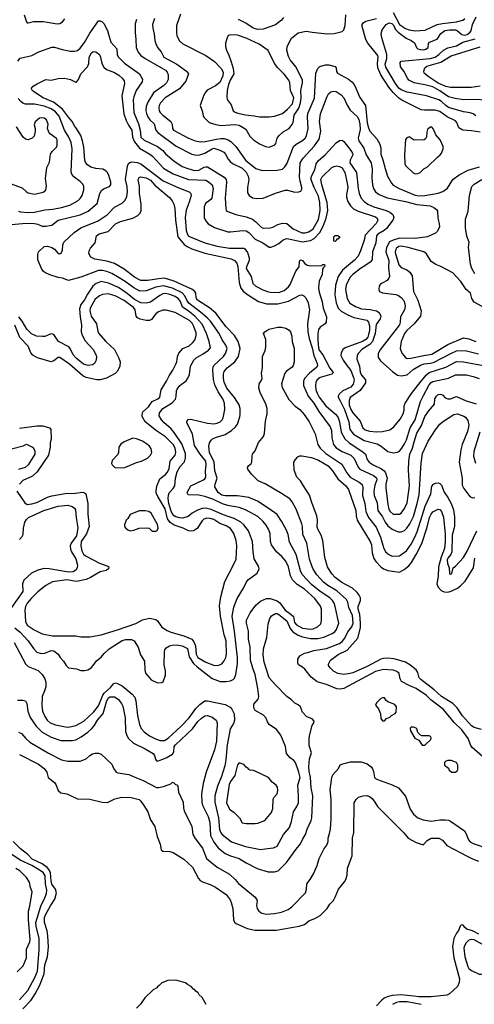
# Model space of a CAD drawing. Extents: x 997028 to 1115134, y 536408 to 618974.
# Tile 274 of 473: x 1068278 to 1073448, y 573867 to 585051. Entities that reach past the tile are written whole.
import ezdxf

# ---------------------------------------------------------------- set-up
doc = ezdxf.new("R2010")
doc.units = 0

msp = doc.modelspace()

# ---------------------------------------------------------------- linework, layer by layer
at = {"layer": '0CON10XD'}
for points in [[(1068259, 584581), (1068285, 584613), (1068415, 584646), (1068495, 584686), (1068645, 584739), (1068675, 584739), (1068761, 584711), (1068855, 584695), (1068905, 584694), (1068935, 584703), (1068964, 584726), (1069017, 584793), (1069075, 584899), (1069175, 585038), (1069195, 585038), (1069215, 585028), (1069236, 585006), (1069275, 584927), (1069288, 584885), (1069315, 584795), (1069381, 584721), (1069387, 584655), (1069399, 584629), (1069469, 584559), (1069639, 584435), (1069674, 584375), (1069670, 584345), (1069603, 584247), (1069575, 584175), (1069569, 584145), (1069576, 583995), (1069630, 583870), (1069649, 583795), (1069656, 583715), (1069695, 583681), (1069845, 583612), (1069905, 583565), (1069938, 583528), (1070029, 583449), (1070125, 583385), (1070189, 583359), (1070265, 583338), (1070315, 583341), (1070375, 583376), (1070395, 583381), (1070415, 583379), (1070605, 583261), (1070626, 583235), (1070630, 583205), (1070613, 583025), (1070621, 582905), (1070626, 582885), (1070645, 582871), (1070735, 582837), (1070855, 582812), (1070925, 582787), (1070965, 582756), (1071023, 582695), (1071045, 582684), (1071128, 582685), (1071155, 582693), (1071213, 582725), (1071268, 582738), (1071315, 582736), (1071387, 582675), (1071485, 582630), (1071525, 582631), (1071565, 582642), (1071616, 582675), (1071675, 582781), (1071695, 582885), (1071690, 582975), (1071675, 583045), (1071626, 583146), (1071590, 583245), (1071600, 583280), (1071633, 583345), (1071648, 583415), (1071677, 583453), (1071752, 583515), (1071875, 583652), (1071915, 583679), (1071945, 583683), (1071965, 583669), (1072045, 583564)], [(1068329, 585105), (1068355, 585028), (1068365, 585017), (1068375, 585014), (1068435, 585030), (1068545, 585031), (1068705, 585004), (1068733, 585007), (1068766, 585025), (1068791, 585059)], [(1069606, 585055), (1069592, 585005), (1069590, 584905), (1069599, 584825), (1069601, 584735), (1069625, 584682), (1069655, 584646), (1069705, 584609), (1069935, 584476), (1069956, 584455), (1069967, 584425), (1069965, 584370), (1069948, 584335), (1069917, 584303), (1069801, 584219), (1069734, 584115), (1069718, 584065), (1069714, 584015), (1069720, 583985), (1069737, 583947), (1069759, 583915), (1069807, 583867), (1069827, 583795), (1069849, 583769), (1070056, 583615), (1070235, 583522), (1070285, 583511), (1070325, 583515), (1070385, 583535), (1070465, 583584), (1070485, 583590), (1070555, 583570), (1070598, 583545), (1070618, 583525), (1070647, 583467), (1070670, 583440), (1070699, 583419), (1070806, 583365), (1070855, 583319), (1070875, 583275), (1070883, 583235), (1070868, 583145), (1070869, 583085), (1070886, 583055), (1070925, 583028), (1070975, 583021), (1071045, 583023), (1071185, 583082), (1071295, 583115), (1071325, 583115), (1071405, 583092), (1071454, 583096), (1071476, 583105), (1071487, 583125), (1071488, 583145), (1071467, 583217), (1071461, 583265), (1071469, 583425), (1071500, 583480), (1071632, 583618), (1071685, 583695), (1071702, 583785), (1071687, 583895), (1071698, 583982), (1071775, 584180), (1071791, 584209), (1071815, 584232), (1071845, 584240), (1071875, 584237), (1071935, 584198), (1071965, 584162), (1072001, 584081), (1072035, 584025), (1072115, 583951), (1072135, 583918), (1072147, 583865), (1072149, 583805), (1072125, 583705), (1072135, 583675), (1072191, 583591), (1072218, 583515), (1072275, 583425), (1072287, 583355), (1072281, 583255), (1072290, 583175), (1072302, 583135), (1072325, 583096), (1072365, 583064), (1072457, 583027), (1072665, 582985), (1072793, 582953), (1072947, 582937), (1072989, 582919), (1073017, 582895), (1073029, 582875), (1073033, 582795), (1073049, 582735), (1073050, 582695), (1073024, 582646), (1073005, 582625), (1072915, 582584), (1072775, 582566), (1072595, 582569), (1072523, 582547), (1072484, 582526), (1072450, 582465), (1072440, 582415), (1072476, 582315), (1072473, 582233), (1072484, 582135), (1072476, 582114), (1072455, 582089), (1072401, 582059), (1072377, 582045), (1072364, 582025), (1072360, 581985), (1072370, 581965), (1072405, 581950), (1072555, 581930), (1072585, 581919), (1072616, 581896), (1072645, 581861), (1072659, 581825), (1072663, 581793), (1072655, 581755), (1072608, 581675), (1072605, 581615), (1072596, 581585), (1072374, 581296), (1072353, 581255), (1072354, 581215), (1072379, 581175), (1072522, 581052), (1072575, 581012), (1072615, 581004)], [(1069811, 585065), (1069790, 584995), (1069791, 584955), (1069809, 584885), (1069815, 584815), (1069825, 584775), (1069844, 584735), (1069886, 584685), (1069917, 584627), (1070066, 584545), (1070175, 584465), (1070197, 584435), (1070167, 584353), (1070095, 584265), (1069932, 584165), (1069879, 584105), (1069863, 584077), (1069860, 584055), (1069866, 584016), (1069877, 583997), (1069905, 583966), (1069997, 583895), (1070011, 583865), (1070014, 583815), (1070027, 583795), (1070197, 583707), (1070275, 583675), (1070335, 583664), (1070386, 583666), (1070517, 583693), (1070565, 583703), (1070605, 583702), (1070647, 583687), (1070678, 583668), (1070735, 583609), (1070844, 583455), (1070965, 583361), (1071037, 583337), (1071205, 583341), (1071266, 583354), (1071292, 583378), (1071318, 583422), (1071391, 583609), (1071423, 583637), (1071495, 583677), (1071523, 583705), (1071539, 583731), (1071559, 583815), (1071552, 583945), (1071556, 583985), (1071630, 584160), (1071644, 584445), (1071669, 584495), (1071692, 584518), (1071755, 584539), (1071795, 584540), (1071865, 584518), (1071878, 584505), (1071881, 584461), (1071890, 584445), (1072015, 584377), (1072055, 584346), (1072080, 584315), (1072102, 584275), (1072147, 584167), (1072210, 584075), (1072229, 583879), (1072243, 583823), (1072260, 583785), (1072339, 583699), (1072369, 583645), (1072384, 583595), (1072385, 583525), (1072409, 583459), (1072432, 583362), (1072459, 583275), (1072504, 583195), (1072525, 583172), (1072592, 583132), (1072775, 583059), (1072815, 583052)], [(1070106, 585114), (1070061, 584985), (1070060, 584905), (1070066, 584866), (1070095, 584810), (1070133, 584775), (1070393, 584643), (1070495, 584576), (1070568, 584498), (1070592, 584455), (1070589, 584415), (1070555, 584339), (1070505, 584301), (1070411, 584249), (1070382, 584215), (1070364, 584175), (1070330, 584075), (1070358, 584005), (1070366, 583955), (1070375, 583940), (1070433, 583885), (1070509, 583859), (1070565, 583850), (1070725, 583860), (1070775, 583853), (1070848, 583808), (1070895, 583728), (1070936, 583686), (1071005, 583641), (1071075, 583609), (1071115, 583604)], [(1071276, 585075), (1071255, 585046), (1071185, 584994), (1071045, 584942), (1070985, 584939), (1070933, 584953), (1070850, 585010), (1070765, 585055)], [(1071115, 583604), (1071180, 583630), (1071191, 583645), (1071207, 583705), (1071228, 583735), (1071273, 583777), (1071343, 583817), (1071374, 583856), (1071389, 583885), (1071400, 583965), (1071451, 584045), (1071471, 584105), (1071478, 584165), (1071474, 584245), (1071493, 584335), (1071493, 584365), (1071423, 584513), (1071355, 584595), (1071333, 584633), (1071314, 584706), (1071318, 584748), (1071367, 584843), (1071445, 584902), (1071535, 584920), (1071605, 584911), (1071775, 584892), (1071854, 584896), (1071945, 584917), (1071964, 584936), (1071980, 584985), (1071987, 585105)], [(1073515, 583775), (1073415, 583790), (1073315, 583795), (1073272, 583822), (1073248, 583885), (1073235, 583902), (1073138, 583948), (1073055, 584008), (1072997, 584023), (1072882, 584022), (1072845, 584029), (1072625, 584137), (1072591, 584161), (1072524, 584224), (1072476, 584286), (1072384, 584424), (1072350, 584505), (1072345, 584555), (1072356, 584625), (1072350, 584645), (1072235, 584785), (1072214, 584825), (1072174, 584975), (1072174, 584996), (1072182, 585015), (1072215, 585035), (1072337, 585065)], [(1073465, 583960), (1073435, 583981), (1073402, 583992), (1073325, 584004), (1073155, 584055), (1073122, 584075), (1073075, 584121), (1073045, 584141), (1072905, 584186), (1072685, 584227), (1072615, 584255), (1072591, 584275), (1072553, 584325), (1072441, 584511), (1072435, 584545), (1072451, 584609), (1072451, 584655), (1072397, 584845), (1072390, 584895), (1072400, 584935), (1072445, 584995), (1072481, 585015), (1072509, 585009), (1072525, 584993), (1072556, 584936), (1072581, 584911), (1072672, 584842), (1072731, 584815), (1072769, 584789), (1072791, 584735), (1072805, 584719), (1072831, 584711), (1072875, 584710), (1072896, 584715), (1072921, 584735), (1072925, 584780), (1072937, 584795), (1073025, 584831), (1073065, 584895), (1073113, 584927), (1073165, 584937), (1073235, 584934), (1073255, 584925), (1073305, 584882), (1073335, 584877), (1073365, 584883), (1073397, 584905), (1073412, 584925), (1073425, 584995), (1073470, 585085)], [(1072525, 585131), (1072598, 584995), (1072665, 584950), (1072705, 584935), (1072776, 584924), (1072888, 584932), (1073025, 584997), (1073085, 585009), (1073245, 585026), (1073315, 585046), (1073339, 585065)], [(1071113, 583947), (1071175, 583954), (1071265, 583986), (1071325, 584033), (1071382, 584095), (1071395, 584165), (1071358, 584245), (1071349, 584335), (1071338, 584365), (1071285, 584432), (1071213, 584503), (1071174, 584555), (1071103, 584703), (1071002, 584772), (1070855, 584842), (1070755, 584877), (1070675, 584880), (1070650, 584870), (1070636, 584844), (1070620, 584785), (1070620, 584745), (1070629, 584705), (1070658, 584648), (1070682, 584572), (1070706, 584495), (1070712, 584435), (1070673, 584365), (1070654, 584315), (1070636, 584245), (1070632, 584175), (1070639, 584145), (1070681, 584085), (1070707, 584017), (1070729, 583999), (1070758, 583988), (1070845, 583970), (1070945, 583960), (1071005, 583948), (1071113, 583947)], [(1073585, 584136), (1073445, 584146), (1073325, 584141), (1073230, 584155), (1073155, 584175), (1073055, 584242), (1072975, 584287), (1072883, 584313), (1072765, 584334), (1072702, 584365), (1072686, 584385), (1072645, 584466), (1072609, 584515), (1072604, 584566), (1072615, 584580), (1072945, 584609), (1073004, 584626), (1073045, 584655), (1073096, 584704), (1073145, 584733), (1073245, 584754), (1073318, 584795), (1073458, 584832)], [(1073515, 584295), (1073415, 584280), (1073175, 584279), (1073125, 584292), (1073035, 584331), (1072923, 584405), (1072877, 584445), (1072874, 584465), (1072883, 584505), (1072909, 584525), (1073065, 584567), (1073185, 584639), (1073515, 584742)], [(1068185, 582726), (1068351, 582739), (1068445, 582735), (1068485, 582728), (1068535, 582707), (1068576, 582704), (1068645, 582718), (1068717, 582773), (1068965, 582836), (1069055, 582875), (1069159, 582965), (1069190, 583075), (1069209, 583111), (1069232, 583128), (1069300, 583155), (1069316, 583175), (1069314, 583205), (1069292, 583282), (1069278, 583315), (1069262, 583332), (1069222, 583352), (1069145, 583362), (1069087, 583377), (1069051, 583401), (1069028, 583428), (1069018, 583455), (1069009, 583605), (1068994, 583674), (1068972, 583735), (1068926, 583815), (1068902, 583845), (1068876, 583895), (1068832, 583945), (1068766, 584036), (1068663, 584113), (1068545, 584165), (1068436, 584235), (1068416, 584255), (1068411, 584275), (1068430, 584295), (1068476, 584324), (1068575, 584370), (1068635, 584364), (1068716, 584384), (1068787, 584387), (1068855, 584371), (1068915, 584340), (1068925, 584340), (1068948, 584372), (1068975, 584436), (1069049, 584515), (1069063, 584555), (1069070, 584625), (1069095, 584674), (1069115, 584690), (1069145, 584686), (1069184, 584654), (1069198, 584625), (1069212, 584555), (1069235, 584513), (1069267, 584487), (1069355, 584451), (1069405, 584420), (1069445, 584385), (1069466, 584355), (1069469, 584325), (1069440, 584185), (1069463, 583983), (1069487, 583905), (1069514, 583854), (1069553, 583795), (1069561, 583715), (1069583, 583665), (1069642, 583592), (1069759, 583525), (1069790, 583500), (1069915, 583365), (1069950, 583340), (1070025, 583301), (1070197, 583237), (1070395, 583228), (1070425, 583211), (1070468, 583175), (1070479, 583135), (1070462, 583025), (1070453, 583007), (1070392, 582965), (1070374, 582925), (1070374, 582805), (1070391, 582771), (1070422, 582732), (1070495, 582689), (1070643, 582643), (1070675, 582641), (1070815, 582658), (1070853, 582653), (1070885, 582634), (1070955, 582558), (1071042, 582515), (1071115, 582469), (1071135, 582468), (1071175, 582484), (1071225, 582509), (1071275, 582549), (1071315, 582564), (1071355, 582560), (1071495, 582528), (1071585, 582542), (1071625, 582565), (1071691, 582635), (1071728, 582705), (1071763, 582795), (1071781, 582885), (1071776, 582976), (1071712, 583175), (1071701, 583235), (1071717, 583265), (1071829, 583371), (1071855, 583385), (1071885, 583390), (1071915, 583385), (1071945, 583369), (1071975, 583316), (1072002, 583195), (1072008, 583145), (1071993, 583065), (1071994, 583034), (1072008, 582985), (1072039, 582935), (1072074, 582904), (1072125, 582877), (1072325, 582810), (1072344, 582795), (1072350, 582775), (1072330, 582735), (1072207, 582605), (1072194, 582545), (1072154, 582426), (1072125, 582365), (1072085, 582318), (1071949, 582205), (1071901, 582135), (1071868, 582035), (1071863, 581925), (1071876, 581834), (1071901, 581775), (1071935, 581742), (1072001, 581701), (1072079, 581669), (1072225, 581638), (1072246, 581616), (1072254, 581574), (1072254, 581516), (1072246, 581475), (1072235, 581445), (1072215, 581420), (1072176, 581395), (1071978, 581325), (1071951, 581305), (1071932, 581265), (1071931, 581235), (1071957, 581185), (1071989, 581135), (1072045, 581065), (1072075, 580987), (1072081, 580955), (1072069, 580911), (1072045, 580877), (1071953, 580837), (1071912, 580798), (1071899, 580775), (1071900, 580765), (1071919, 580729), (1071973, 580623), (1072022, 580485), (1072033, 580395), (1072075, 580345), (1072195, 580272), (1072342, 580232), (1072388, 580208), (1072465, 580147), (1072529, 580131), (1072575, 580139), (1072595, 580151), (1072625, 580185), (1072655, 580232), (1072675, 580278), (1072718, 580415), (1072776, 580505), (1072834, 580716), (1072868, 580782), (1072935, 580903), (1072955, 580930), (1072975, 580943), (1073155, 580980), (1073235, 581016), (1073255, 581019), (1073357, 581017), (1073435, 581000), (1073502, 580975)], [(1068265, 582876), (1068288, 582868), (1068375, 582861), (1068445, 582864), (1068565, 582891), (1068655, 582897), (1068755, 582918), (1068849, 582945), (1068942, 582998), (1068965, 583020), (1068988, 583055), (1069008, 583118), (1069009, 583155), (1068995, 583184), (1068965, 583214), (1068894, 583265), (1068872, 583295), (1068862, 583322), (1068874, 583585), (1068862, 583655), (1068836, 583715), (1068788, 583795), (1068728, 583955), (1068685, 584005), (1068635, 584037), (1068555, 584070), (1068445, 584093), (1068345, 584092), (1068314, 584104), (1068291, 584121), (1068262, 584155)], [(1068085, 583220), (1068305, 583141), (1068351, 583101), (1068375, 583084), (1068445, 583070), (1068545, 583092), (1068576, 583115), (1068584, 583165), (1068573, 583247), (1068588, 583372), (1068616, 583434), (1068630, 583525), (1068647, 583555), (1068696, 583605), (1068706, 583625), (1068706, 583685), (1068695, 583703), (1068629, 583749), (1068611, 583775), (1068596, 583815), (1068601, 583865), (1068596, 583885), (1068582, 583912), (1068555, 583934), (1068525, 583938), (1068505, 583933), (1068455, 583892), (1068443, 583855), (1068456, 583815), (1068456, 583785), (1068442, 583728), (1068421, 583705), (1068375, 583686), (1068345, 583693), (1068317, 583715), (1068242, 583835)], [(1072775, 583302), (1072805, 583304), (1072828, 583312), (1072874, 583356), (1072915, 583379), (1073031, 583495), (1073060, 583515), (1073076, 583535), (1073094, 583585), (1073092, 583612), (1073058, 583685), (1073008, 583745), (1072985, 583809), (1072965, 583830), (1072945, 583829), (1072916, 583805), (1072907, 583775), (1072905, 583722), (1072893, 583697), (1072877, 583685), (1072765, 583684), (1072705, 583720), (1072679, 583711), (1072665, 583690), (1072653, 583515), (1072658, 583415), (1072666, 583395), (1072752, 583312), (1072775, 583302)], [(1072045, 583564), (1072062, 583535), (1072066, 583515), (1072035, 583455), (1072033, 583425), (1072107, 583315), (1072125, 583135), (1072139, 583075), (1072162, 583025), (1072195, 582985), (1072235, 582954), (1072305, 582926), (1072445, 582885), (1072486, 582865), (1072520, 582839), (1072534, 582805), (1072522, 582775), (1072449, 582681), (1072422, 582658), (1072350, 582615), (1072334, 582596), (1072326, 582515), (1072289, 582415), (1072287, 582323), (1072265, 582295), (1072191, 582249), (1072152, 582225), (1072065, 582155), (1072037, 582125), (1072012, 582085), (1071992, 582035), (1071984, 581985), (1072000, 581885), (1072033, 581833), (1072095, 581792), (1072165, 581767), (1072265, 581758), (1072334, 581744), (1072366, 581725), (1072383, 581685), (1072376, 581655), (1072332, 581588), (1072320, 581485), (1072290, 581395), (1072259, 581361), (1072167, 581303), (1072132, 581265), (1072115, 581235), (1072113, 581195), (1072141, 581115), (1072149, 581049), (1072165, 581013), (1072209, 580959), (1072211, 580925), (1072150, 580840), (1072035, 580758), (1072025, 580725), (1072024, 580675), (1072043, 580623), (1072065, 580586), (1072151, 580491), (1072179, 580415), (1072205, 580394), (1072255, 580378), (1072335, 580368), (1072405, 580372), (1072485, 580391), (1072534, 580426), (1072604, 580515), (1072638, 580575), (1072650, 580615), (1072650, 580665), (1072661, 580695), (1072732, 580805), (1072842, 580945), (1072902, 581018), (1072935, 581042), (1073125, 581103), (1073245, 581167), (1073325, 581166), (1073569, 581119)], [(1068215, 577975), (1068344, 577734), (1068375, 577705), (1068488, 577658), (1068534, 577614), (1068564, 577565), (1068575, 577525), (1068575, 577475), (1068562, 577428), (1068535, 577365), (1068531, 577261), (1068539, 577195), (1068563, 577135), (1068590, 577095), (1068625, 577065), (1068685, 577041), (1068798, 577018), (1068835, 577017), (1068915, 577034), (1069008, 577082), (1069122, 577188), (1069175, 577257), (1069222, 577378), (1069237, 577403), (1069312, 577465), (1069350, 577510), (1069375, 577517), (1069445, 577485), (1069559, 577389), (1069587, 577357), (1069599, 577315), (1069619, 577149), (1069640, 577045), (1069661, 577001), (1069692, 576962), (1069755, 576915), (1069821, 576881), (1069875, 576865), (1069925, 576865), (1069965, 576889), (1070114, 577025), (1070205, 577120), (1070282, 577228), (1070325, 577272), (1070385, 577314), (1070415, 577316), (1070613, 577273), (1070672, 577242), (1070690, 577220), (1070718, 577165), (1070720, 577095), (1070711, 577055), (1070672, 576995), (1070661, 576931), (1070637, 576815), (1070624, 576645), (1070611, 576575), (1070572, 576455), (1070526, 576345), (1070496, 576234), (1070496, 576165), (1070538, 575985), (1070552, 575852), (1070566, 575816), (1070582, 575795), (1070685, 575713), (1070845, 575661), (1070923, 575643), (1071017, 575627), (1071065, 575634), (1071165, 575646), (1071205, 575664), (1071279, 575795), (1071347, 575875), (1071369, 575945), (1071390, 576055), (1071430, 576115), (1071447, 576155), (1071450, 576235), (1071441, 576355), (1071467, 576445), (1071454, 576505), (1071413, 576615), (1071395, 576638), (1071354, 576665), (1071313, 576715), (1071300, 576795), (1071249, 576925), (1071200, 576990), (1071115, 577046), (1071096, 577075), (1071079, 577119), (1071052, 577152), (1070956, 577206), (1070941, 577235), (1070942, 577275), (1070988, 577335), (1070996, 577365), (1070986, 577455), (1070955, 577615), (1070928, 577685), (1070903, 577775), (1070898, 577925), (1070881, 578015), (1070879, 578105), (1070857, 578195), (1070858, 578232), (1070898, 578315), (1070965, 578402), (1071015, 578446), (1071085, 578478), (1071125, 578478), (1071205, 578451), (1071236, 578426), (1071295, 578345), (1071345, 578309), (1071391, 578271), (1071403, 578205), (1071425, 578177), (1071495, 578138), (1071585, 578127), (1071615, 578133), (1071665, 578155), (1071701, 578189), (1071710, 578225), (1071711, 578355), (1071698, 578388), (1071635, 578475), (1071515, 578584), (1071435, 578635), (1071379, 578689), (1071357, 578735), (1071336, 578836), (1071305, 578902), (1071257, 578955), (1071198, 579005), (1071143, 579085), (1071131, 579125), (1071126, 579215), (1071108, 579265), (1071079, 579309), (1071045, 579352), (1070985, 579408), (1070844, 579484), (1070775, 579512), (1070645, 579533), (1070585, 579550), (1070475, 579606), (1070385, 579637), (1070315, 579651), (1070192, 579655), (1070184, 579675), (1070189, 579695), (1070224, 579755), (1070369, 579825), (1070384, 579836), (1070395, 579855), (1070392, 579925), (1070400, 579995), (1070395, 580035), (1070330, 580115), (1070266, 580216), (1070243, 580345), (1070179, 580475), (1070182, 580495), (1070195, 580511), (1070225, 580512), (1070415, 580468), (1070485, 580462), (1070525, 580470), (1070559, 580485), (1070579, 580505), (1070591, 580529), (1070610, 580625), (1070607, 580695), (1070589, 580745), (1070535, 580824), (1070496, 580905), (1070480, 580965), (1070475, 581075), (1070478, 581105), (1070486, 581125), (1070595, 581225), (1070620, 581260), (1070636, 581315), (1070622, 581355), (1070580, 581415), (1070545, 581488), (1070446, 581625), (1070410, 581665), (1070335, 581730), (1070201, 581831), (1070177, 581865), (1070156, 581916), (1070125, 581948), (1070015, 582002), (1069915, 582028), (1069827, 582013), (1069715, 581970), (1069645, 581967), (1069576, 582006), (1069479, 582079), (1069392, 582132), (1069325, 582168), (1069269, 582189), (1069215, 582203), (1069175, 582203), (1068975, 582125), (1068835, 582087), (1068765, 582116), (1068715, 582124), (1068622, 582152), (1068565, 582179), (1068544, 582195), (1068526, 582226), (1068484, 582325), (1068484, 582385), (1068493, 582415), (1068555, 582473), (1068595, 582478), (1068645, 582464), (1068675, 582446), (1068715, 582396), (1068735, 582390), (1068755, 582407), (1068765, 582432), (1068769, 582495), (1068779, 582525), (1068896, 582635), (1068972, 582685), (1069172, 582768), (1069274, 582836), (1069355, 582922), (1069445, 582966), (1069479, 583001), (1069496, 583044), (1069504, 583095), (1069500, 583155), (1069482, 583235), (1069503, 583387), (1069515, 583416), (1069530, 583430), (1069552, 583438), (1069615, 583430), (1069655, 583415), (1069911, 583221), (1070095, 583138), (1070206, 583095), (1070224, 583075), (1070229, 583055), (1070207, 582977), (1070171, 582889), (1070158, 582805), (1070172, 582655), (1070181, 582621), (1070195, 582596), (1070215, 582583), (1070382, 582515), (1070525, 582480), (1070665, 582456), (1070825, 582456), (1070840, 582450), (1070870, 582405), (1070889, 582345), (1070888, 582315), (1070856, 582245), (1070855, 582225), (1070911, 582135), (1070929, 582055), (1070965, 582024), (1071043, 581983), (1071094, 581964), (1071125, 581955), (1071225, 581953), (1071285, 581975), (1071335, 582015), (1071354, 582045), (1071418, 582195), (1071456, 582245), (1071461, 582305), (1071464, 582316), (1071475, 582323), (1071495, 582317), (1071520, 582280), (1071538, 582268), (1071577, 582257), (1071715, 582260), (1071725, 582270), (1071745, 582270), (1071747, 582253), (1071732, 582238), (1071723, 582217), (1071716, 582155), (1071685, 582082), (1071676, 582005), (1071685, 581955), (1071717, 581845), (1071727, 581775), (1071767, 581675), (1071764, 581616), (1071750, 581595), (1071695, 581557), (1071677, 581533), (1071667, 581485), (1071670, 581410), (1071676, 581325), (1071685, 581299), (1071724, 581244), (1071804, 581094), (1071841, 581045), (1071840, 581035), (1071827, 581023), (1071695, 580986), (1071659, 580961), (1071645, 580935), (1071641, 580895), (1071647, 580845), (1071659, 580809), (1071682, 580765), (1071760, 580665), (1071870, 580570), (1071895, 580539), (1071914, 580484), (1071934, 580365), (1071975, 580291), (1072025, 580245), (1072181, 580141), (1072209, 580115), (1072230, 580055), (1072252, 580025), (1072296, 579995), (1072391, 579951), (1072424, 579925), (1072438, 579905), (1072457, 579845), (1072442, 579775), (1072440, 579735), (1072463, 579545), (1072475, 579491), (1072490, 579465), (1072525, 579435), (1072595, 579434), (1072615, 579447), (1072653, 579497), (1072685, 579565), (1072712, 579755), (1072700, 579935), (1072703, 580037), (1072715, 580115), (1072746, 580184), (1072765, 580255), (1072795, 580356), (1072848, 580442), (1072886, 580545), (1072926, 580605), (1072994, 580685), (1073000, 580745), (1073016, 580775), (1073035, 580792), (1073068, 580798), (1073088, 580788), (1073116, 580755), (1073145, 580743), (1073175, 580745), (1073245, 580770), (1073353, 580723), (1073468, 580688)], [(1072815, 583052), (1072885, 583054), (1073035, 583079), (1073090, 583100), (1073143, 583137), (1073203, 583237), (1073275, 583290), (1073377, 583343), (1073505, 583380)], [(1071498, 575745), (1071527, 575795), (1071546, 575855), (1071593, 575955), (1071599, 575985), (1071610, 576235), (1071591, 576325), (1071585, 576445), (1071570, 576515), (1071567, 576565), (1071572, 576655), (1071595, 576725), (1071570, 576805), (1071569, 576875), (1071573, 576915), (1071602, 577035), (1071622, 577065), (1071628, 577085), (1071605, 577110), (1071544, 577134), (1071492, 577185), (1071472, 577245), (1071445, 577270), (1071406, 577286), (1071370, 577325), (1071315, 577364), (1071185, 577495), (1071115, 577576), (1071059, 577755), (1071048, 577835), (1071051, 577905), (1071088, 578035), (1071103, 578185), (1071122, 578248), (1071142, 578278), (1071185, 578305), (1071205, 578305), (1071225, 578295), (1071315, 578224), (1071355, 578135), (1071385, 578099), (1071445, 578060), (1071495, 578041), (1071585, 578022), (1071667, 578023), (1071735, 578037), (1071832, 578078), (1071861, 578099), (1071881, 578125), (1071908, 578195), (1071867, 578385), (1071854, 578425), (1071834, 578455), (1071803, 578483), (1071695, 578556), (1071595, 578635), (1071489, 578749), (1071470, 578790), (1071423, 578975), (1071346, 579115), (1071331, 579205), (1071312, 579252), (1071255, 579355), (1071205, 579431), (1071116, 579494), (1070981, 579581), (1070885, 579622), (1070755, 579641), (1070615, 579642), (1070575, 579650), (1070535, 579680), (1070498, 579745), (1070499, 579775), (1070522, 579845), (1070497, 579925), (1070488, 580025), (1070438, 580135), (1070429, 580205), (1070436, 580244), (1070455, 580274), (1070471, 580289), (1070505, 580305), (1070615, 580338), (1070687, 580385), (1070733, 580425), (1070753, 580457), (1070780, 580541), (1070786, 580565), (1070785, 580636), (1070773, 580675), (1070720, 580760), (1070635, 580865), (1070602, 580935), (1070594, 580975), (1070594, 581025), (1070605, 581055), (1070638, 581095), (1070725, 581165), (1070765, 581225), (1070786, 581315), (1070762, 581395), (1070720, 581465), (1070625, 581562), (1070507, 581717), (1070435, 581779), (1070301, 581865), (1070283, 581893), (1070280, 581945), (1070270, 581965), (1070235, 581991), (1070175, 582018), (1070035, 582081), (1069925, 582114), (1069855, 582109), (1069735, 582087), (1069655, 582090), (1069585, 582125), (1069465, 582217), (1069355, 582281), (1069270, 582310), (1069132, 582332), (1069086, 582355), (1069063, 582395), (1069067, 582425), (1069085, 582457), (1069138, 582515), (1069153, 582595), (1069183, 582617), (1069285, 582645), (1069368, 582732), (1069425, 582758), (1069565, 582796), (1069623, 582827), (1069647, 582853), (1069659, 582885), (1069660, 582955), (1069642, 583078), (1069640, 583155), (1069624, 583235), (1069635, 583259), (1069653, 583267), (1069715, 583255), (1069765, 583228), (1069815, 583173), (1069981, 583031), (1070012, 582995), (1070030, 582955), (1070044, 582905), (1070049, 582775), (1070076, 582586), (1070148, 582498), (1070183, 582473), (1070235, 582448), (1070385, 582399), (1070684, 582335), (1070722, 582315), (1070746, 582286), (1070759, 582249), (1070774, 582065), (1070792, 582002), (1070819, 581969), (1070870, 581930), (1070995, 581850), (1071085, 581824), (1071215, 581823), (1071335, 581854), (1071465, 581922), (1071485, 581926), (1071508, 581915), (1071532, 581892), (1071560, 581835), (1071574, 581755), (1071550, 581595), (1071554, 581505), (1071569, 581429), (1071604, 581325), (1071622, 581235), (1071662, 581145), (1071665, 581125), (1071655, 581104), (1071575, 581035), (1071517, 580975), (1071505, 580945), (1071507, 580895), (1071558, 580775), (1071624, 580695), (1071680, 580600), (1071808, 580425), (1071823, 580383), (1071828, 580302), (1071846, 580226), (1071875, 580189), (1071945, 580147), (1072045, 580105), (1072082, 580065), (1072127, 579967), (1072145, 579946), (1072303, 579875), (1072335, 579846), (1072338, 579825), (1072317, 579763), (1072305, 579695), (1072308, 579645), (1072341, 579565), (1072350, 579475), (1072402, 579405), (1072435, 579343), (1072465, 579302), (1072514, 579265), (1072554, 579245), (1072585, 579233), (1072617, 579233), (1072655, 579250), (1072682, 579275), (1072715, 579325), (1072755, 579409), (1072797, 579555), (1072819, 579655), (1072842, 580015), (1072859, 580125), (1072923, 580265), (1073006, 580394), (1073054, 580455), (1073085, 580483), (1073215, 580568), (1073255, 580575), (1073328, 580548), (1073347, 580535), (1073375, 580498), (1073384, 580445), (1073371, 580375), (1073309, 580225), (1073294, 580166), (1073275, 580025), (1073309, 579845), (1073311, 579765), (1073329, 579725), (1073395, 579635), (1073425, 579620), (1073455, 579623)], [(1073455, 582164), (1073418, 582225), (1073403, 582273), (1073382, 582468), (1073389, 582525), (1073364, 582594), (1073347, 582685), (1073347, 582785), (1073378, 582875), (1073391, 583055), (1073421, 583155), (1073447, 583183), (1073532, 583235)], [(1071865, 582530), (1071850, 582535), (1071850, 582585), (1071865, 582600), (1071895, 582600), (1071902, 582592), (1071915, 582590), (1071920, 582585), (1071895, 582560), (1071882, 582558), (1071880, 582545), (1071865, 582530)], [(1073535, 581795), (1073445, 581844), (1073420, 581885), (1073404, 581945), (1073355, 581988), (1073295, 582076), (1073205, 582174), (1073065, 582248), (1073010, 582270), (1072955, 582304), (1072902, 582392), (1072873, 582413), (1072695, 582464), (1072615, 582480), (1072589, 582475), (1072564, 582455), (1072551, 582435), (1072547, 582405), (1072590, 582265), (1072615, 582238), (1072681, 582211), (1072715, 582185), (1072740, 582140), (1072755, 581965), (1072806, 581866), (1072842, 581745), (1072836, 581685), (1072762, 581595), (1072675, 581517), (1072655, 581485), (1072617, 581395), (1072606, 581315), (1072624, 581264), (1072665, 581213), (1072685, 581204)], [(1070192, 581745), (1070130, 581785), (1070105, 581851), (1070085, 581880), (1070045, 581905), (1069985, 581929), (1069935, 581941), (1069905, 581938), (1069870, 581920), (1069766, 581844), (1069715, 581831), (1069655, 581834), (1069585, 581872), (1069501, 581941), (1069400, 582010), (1069289, 582059), (1069205, 582076), (1069147, 582053), (1069110, 582025), (1069049, 581935), (1069015, 581870), (1068974, 581816), (1068959, 581765), (1068964, 581674), (1068981, 581585), (1068978, 581505), (1068987, 581467), (1069024, 581404), (1069115, 581305), (1069142, 581255), (1069150, 581225), (1069146, 581184), (1069127, 581145), (1069105, 581130), (1069055, 581124), (1069005, 581137), (1068921, 581205), (1068886, 581245), (1068853, 581315), (1068837, 581335), (1068720, 581395), (1068665, 581476), (1068635, 581483), (1068566, 581454), (1068539, 581451), (1068468, 581458), (1068412, 581482), (1068358, 581535), (1068306, 581626), (1068267, 581677)], [(1068245, 579696), (1068335, 579563), (1068365, 579544), (1068415, 579550), (1068473, 579567), (1068593, 579627), (1068645, 579644), (1068795, 579671), (1068908, 579672), (1068995, 579683), (1069017, 579677), (1069029, 579665), (1069053, 579555), (1069053, 579435), (1069067, 579295), (1069038, 579212), (1068979, 579125), (1068974, 579075), (1068985, 579018), (1069005, 578980), (1069025, 578962), (1069185, 578878), (1069280, 578845), (1069293, 578835), (1069289, 578815), (1069260, 578795), (1069195, 578781), (1069085, 578715), (1069035, 578694), (1068925, 578668), (1068813, 578687), (1068653, 578667), (1068576, 578625), (1068485, 578554), (1068408, 578475), (1068365, 578422), (1068345, 578385), (1068338, 578345), (1068345, 578215), (1068363, 578175), (1068441, 578121), (1068535, 578075), (1068651, 578051), (1068915, 578053), (1068975, 578041), (1069075, 578042), (1069205, 578063), (1069389, 578119), (1069599, 578191), (1069675, 578236), (1069755, 578254), (1069825, 578239), (1069845, 578223), (1069895, 578150), (1069954, 578114), (1069995, 578094), (1070145, 578054), (1070235, 578015), (1070260, 577985), (1070278, 577938), (1070285, 577845), (1070305, 577806), (1070395, 577753), (1070495, 577714), (1070542, 577718), (1070575, 577733), (1070605, 577768), (1070624, 577805), (1070630, 577845), (1070625, 577995), (1070605, 578065), (1070560, 578275), (1070550, 578395), (1070564, 578495), (1070610, 578670), (1070710, 578860), (1070738, 578925), (1070748, 579075), (1070741, 579135), (1070714, 579214), (1070675, 579271), (1070625, 579301), (1070555, 579329), (1070485, 579373), (1070445, 579385), (1070405, 579390), (1070372, 579378), (1070352, 579358), (1070295, 579271), (1070254, 579246), (1070235, 579241), (1070196, 579246), (1070136, 579276), (1070035, 579308), (1069989, 579339), (1069960, 579380), (1069931, 579495), (1069848, 579635), (1069831, 579675), (1069829, 579695), (1069839, 579751), (1069870, 579835), (1069935, 579885), (1069959, 579911), (1069977, 579955), (1069990, 580035), (1070047, 580105), (1070053, 580135), (1070045, 580185), (1070025, 580225), (1069935, 580312), (1069832, 580382), (1069704, 580485), (1069672, 580545), (1069670, 580565), (1069680, 580595), (1069744, 580655), (1069786, 580714), (1069850, 580745), (1069873, 580765), (1069886, 580845), (1069949, 580945), (1069977, 581005), (1070020, 581070), (1070053, 581137), (1070066, 581165), (1070074, 581225), (1070089, 581265), (1070134, 581315), (1070205, 581346), (1070245, 581379), (1070269, 581411), (1070286, 581464), (1070286, 581495), (1070259, 581565), (1070238, 581605), (1070209, 581635), (1070045, 581724), (1069945, 581752), (1069905, 581752), (1069855, 581734), (1069825, 581709), (1069776, 581644), (1069755, 581634), (1069715, 581633), (1069648, 581648), (1069618, 581665), (1069601, 581685), (1069590, 581755), (1069572, 581782), (1069465, 581860), (1069365, 581915), (1069285, 581937), (1069220, 581930), (1069185, 581916), (1069138, 581875), (1069078, 581775), (1069075, 581745), (1069090, 581685), (1069150, 581595), (1069165, 581515), (1069175, 581491), (1069257, 581397), (1069355, 581304), (1069407, 581207), (1069419, 581165), (1069416, 581115), (1069390, 581060), (1069365, 581031), (1069265, 580981), (1069195, 580960), (1069155, 580960), (1069035, 580986), (1068995, 581005), (1068845, 581139), (1068735, 581213), (1068715, 581214), (1068665, 581176), (1068635, 581164), (1068481, 581211), (1068429, 581239), (1068406, 581266), (1068373, 581343), (1068280, 581440), (1068222, 581582)], [(1068224, 578144), (1068283, 578093), (1068374, 577995), (1068435, 577908), (1068475, 577868), (1068523, 577853), (1068565, 577854), (1068635, 577887), (1068665, 577884), (1068716, 577845), (1068738, 577805), (1068776, 577765), (1068807, 577715), (1068835, 577690), (1068925, 577676), (1068975, 577660), (1069015, 577660), (1069054, 577666), (1069090, 577690), (1069114, 577716), (1069150, 577770), (1069205, 577811), (1069239, 577851), (1069295, 577903), (1069445, 577998), (1069485, 578010), (1069549, 578009), (1069578, 577995), (1069624, 577925), (1069651, 577835), (1069696, 577765), (1069700, 577665), (1069708, 577628), (1069754, 577575), (1069774, 577554), (1069845, 577518), (1069895, 577522), (1069909, 577531), (1069938, 577605), (1069936, 577655), (1069920, 577725), (1069923, 577873), (1069929, 577895), (1069942, 577915), (1069980, 577940), (1070012, 577948), (1070065, 577949), (1070125, 577940), (1070185, 577908), (1070207, 577815), (1070255, 577739), (1070295, 577699), (1070468, 577568), (1070556, 577534), (1070625, 577533), (1070675, 577540), (1070707, 577555), (1070720, 577570), (1070736, 577615), (1070753, 577735), (1070753, 577805), (1070740, 577940), (1070722, 578105), (1070695, 578275), (1070712, 578378), (1070752, 578478), (1070823, 578595), (1070857, 578665), (1070879, 578691), (1070980, 578765), (1071000, 578815), (1070992, 578845), (1070946, 578926), (1070933, 579005), (1070926, 579125), (1070878, 579245), (1070825, 579313), (1070793, 579343), (1070715, 579387), (1070638, 579412), (1070575, 579433), (1070455, 579487), (1070395, 579504), (1070352, 579498), (1070300, 579480), (1070238, 579445), (1070195, 579409), (1070135, 579388), (1070095, 579391), (1070055, 579403), (1070035, 579415), (1070012, 579442), (1069995, 579479), (1069974, 579555), (1069967, 579613), (1069969, 579651), (1069979, 579675), (1070025, 579725), (1070044, 579755), (1070051, 579845), (1070070, 579915), (1070101, 579975), (1070152, 580028), (1070165, 580075), (1070162, 580125), (1070122, 580235), (1070036, 580364), (1070002, 580405), (1069918, 580475), (1069891, 580505), (1069865, 580553), (1069868, 580585), (1069906, 580634), (1070011, 580699), (1070048, 580742), (1070059, 580771), (1070061, 580835), (1070068, 580855), (1070098, 580895), (1070171, 580949), (1070191, 580979), (1070208, 581022), (1070220, 581115), (1070257, 581183), (1070285, 581211), (1070366, 581254), (1070425, 581297), (1070446, 581325), (1070432, 581395), (1070404, 581485), (1070353, 581593), (1070269, 581685), (1070192, 581745)], [(1073542, 576682), (1073423, 576783), (1073407, 576805), (1073378, 576888), (1073306, 576985), (1073219, 577069), (1073098, 577215), (1072954, 577324), (1072904, 577374), (1072785, 577454), (1072713, 577483), (1072621, 577535), (1072605, 577563), (1072592, 577625), (1072565, 577649), (1072524, 577664), (1072415, 577672), (1072325, 577649), (1071965, 577453), (1071925, 577447), (1071885, 577450), (1071765, 577501), (1071659, 577529), (1071592, 577582), (1071521, 577675), (1071492, 577698), (1071450, 577725), (1071440, 577745), (1071441, 577789), (1071464, 577826), (1071515, 577856), (1071555, 577862), (1071623, 577887), (1071765, 577909), (1071915, 577967), (1071945, 577989), (1071974, 578025), (1072011, 578099), (1072055, 578155), (1072070, 578195), (1072063, 578285), (1072021, 578375), (1072011, 578435), (1071996, 578465), (1071885, 578562), (1071782, 578625), (1071734, 578664), (1071657, 578747), (1071615, 578811), (1071599, 578849), (1071575, 578925), (1071542, 579105), (1071498, 579205), (1071494, 579295), (1071486, 579325), (1071423, 579493), (1071377, 579575), (1071348, 579608), (1071255, 579670), (1071068, 579778), (1070991, 579815), (1070915, 579890), (1070872, 579945), (1070870, 579965), (1070880, 579985), (1070909, 580011), (1070917, 580025), (1070920, 580095), (1070927, 580115), (1070954, 580155), (1070993, 580247), (1071049, 580315), (1071061, 580349), (1071072, 580492), (1071092, 580575), (1071092, 580635), (1071078, 580685), (1071012, 580815), (1070996, 580865), (1071000, 580915), (1071025, 580948), (1071034, 580975), (1071028, 581035), (1071038, 581095), (1071038, 581225), (1071068, 581295), (1071078, 581335), (1071078, 581418), (1071050, 581485), (1071065, 581507), (1071112, 581535), (1071215, 581560), (1071255, 581560), (1071305, 581546), (1071343, 581525), (1071359, 581505), (1071372, 581455), (1071376, 581395), (1071399, 581315), (1071399, 581165), (1071387, 581125), (1071375, 581106), (1071311, 581059), (1071293, 581035), (1071256, 580915), (1071262, 580875), (1071276, 580845), (1071337, 580737), (1071412, 580662), (1071464, 580624), (1071514, 580565), (1071569, 580485), (1071637, 580347), (1071668, 580225), (1071695, 580185), (1071758, 580125), (1071942, 580002), (1071997, 579905), (1072035, 579856), (1072139, 579799), (1072171, 579771), (1072180, 579740), (1072175, 579645), (1072202, 579555), (1072215, 579465), (1072245, 579396), (1072332, 579285), (1072381, 579175), (1072415, 579055), (1072438, 579008), (1072475, 578975), (1072515, 578956), (1072597, 578963), (1072625, 578979), (1072675, 579019), (1072728, 579092), (1072766, 579165), (1072796, 579235), (1072888, 579525), (1072952, 579665), (1072966, 579754), (1072984, 579775), (1073005, 579785), (1073035, 579789), (1073054, 579784), (1073073, 579765), (1073104, 579685), (1073148, 579625), (1073186, 579556), (1073211, 579485), (1073222, 579405), (1073221, 579295), (1073197, 579195), (1073193, 579007), (1073182, 578978), (1073145, 578935), (1073138, 578915), (1073142, 578875), (1073160, 578825), (1073165, 578760), (1073175, 578753), (1073190, 578760), (1073208, 578825), (1073235, 578842), (1073325, 578944), (1073365, 579015), (1073475, 579245)], [(1072685, 581204), (1072725, 581205), (1072872, 581238), (1072965, 581252), (1073145, 581360), (1073325, 581437), (1073385, 581425), (1073465, 581397)], [(1072615, 581004), (1072685, 581019), (1072751, 581079), (1072835, 581127), (1072877, 581143), (1072945, 581149), (1072985, 581159), (1073179, 581261), (1073245, 581288), (1073344, 581294), (1073495, 581257)], [(1068275, 580410), (1068475, 580439), (1068541, 580439), (1068616, 580416), (1068633, 580395), (1068636, 580285), (1068624, 580246), (1068624, 580195), (1068604, 580106), (1068478, 579915), (1068423, 579867), (1068315, 579816), (1068275, 579777)], [(1073512, 580365), (1073441, 580145), (1073438, 580095), (1073462, 580015)], [(1068185, 580178), (1068318, 580212), (1068355, 580228), (1068432, 580192), (1068449, 580149), (1068449, 580115), (1068375, 579994), (1068341, 579965), (1068265, 579941)], [(1069371, 579961), (1069475, 579963), (1069605, 580022), (1069665, 580036), (1069730, 580070), (1069766, 580104), (1069779, 580135), (1069774, 580175), (1069754, 580205), (1069721, 580235), (1069673, 580263), (1069605, 580289), (1069565, 580296), (1069468, 580255), (1069430, 580230), (1069407, 580195), (1069403, 580135), (1069396, 580114), (1069328, 580045), (1069321, 580011), (1069328, 579995), (1069355, 579968), (1069371, 579961)], [(1073528, 576988), (1073445, 577011), (1073415, 577031), (1073313, 577145), (1073251, 577235), (1073205, 577283), (1073076, 577365), (1072990, 577440), (1072838, 577555), (1072822, 577575), (1072804, 577635), (1072786, 577665), (1072715, 577725), (1072664, 577754), (1072535, 577791), (1072465, 577800), (1072415, 577795), (1072384, 577786), (1072228, 577705), (1072065, 577633), (1072035, 577623), (1071965, 577615), (1071894, 577624), (1071845, 577653), (1071808, 577688), (1071789, 577715), (1071788, 577732), (1071814, 577775), (1071901, 577839), (1072001, 577889), (1072122, 578025), (1072155, 578145), (1072155, 578195), (1072144, 578294), (1072125, 578355), (1072128, 578385), (1072155, 578455), (1072154, 578485), (1072139, 578515), (1072115, 578545), (1072063, 578593), (1071940, 578660), (1071866, 578715), (1071827, 578757), (1071779, 578835), (1071746, 578944), (1071725, 579135), (1071707, 579195), (1071671, 579255), (1071661, 579285), (1071663, 579367), (1071655, 579415), (1071602, 579555), (1071575, 579651), (1071505, 579756), (1071470, 579815), (1071429, 579855), (1071398, 579935), (1071397, 580025), (1071413, 580055), (1071442, 580085), (1071465, 580096), (1071485, 580098), (1071595, 580079), (1071675, 580048), (1071785, 579985), (1071834, 579925), (1071894, 579834), (1071986, 579756), (1072018, 579715), (1072100, 579475), (1072104, 579414), (1072116, 579365), (1072265, 579125), (1072278, 579085), (1072286, 578995), (1072305, 578931), (1072326, 578896), (1072384, 578835), (1072415, 578812), (1072465, 578794), (1072595, 578777), (1072648, 578805), (1072702, 578848), (1072733, 578885), (1072788, 578975), (1072849, 579101), (1072910, 579285), (1072937, 579395), (1072955, 579436), (1072975, 579462), (1073035, 579493), (1073055, 579488), (1073075, 579464), (1073098, 579402), (1073116, 579206), (1073117, 579125), (1073110, 579045), (1073069, 578945), (1073039, 578835), (1073038, 578725), (1073023, 578645), (1073037, 578607), (1073069, 578569), (1073105, 578552), (1073145, 578549), (1073185, 578560), (1073255, 578593), (1073291, 578619), (1073345, 578674), (1073437, 578825), (1073453, 578935)], [(1068275, 579146), (1068308, 579182), (1068318, 579205), (1068321, 579275), (1068336, 579345), (1068354, 579375), (1068380, 579395), (1068554, 579475), (1068715, 579524), (1068825, 579535), (1068873, 579523), (1068902, 579502), (1068913, 579483), (1068919, 579395), (1068938, 579275), (1068925, 579188), (1068862, 579105), (1068854, 579075), (1068856, 579036), (1068867, 579005), (1068915, 578926), (1068935, 578855), (1068933, 578825), (1068915, 578798), (1068885, 578781), (1068833, 578777), (1068615, 578813), (1068555, 578817), (1068485, 578800), (1068414, 578766), (1068325, 578685), (1068311, 578645), (1068315, 578555), (1068184, 578375)], [(1069825, 579242), (1069840, 579250), (1069854, 579275), (1069845, 579317), (1069774, 579445), (1069745, 579464), (1069705, 579474), (1069635, 579471), (1069535, 579432), (1069507, 579385), (1069488, 579365), (1069470, 579315), (1069470, 579295), (1069481, 579281), (1069508, 579255), (1069535, 579244), (1069575, 579251), (1069635, 579277), (1069725, 579280), (1069750, 579275), (1069783, 579243), (1069825, 579242)], [(1068255, 577320), (1068313, 577323), (1068346, 577316), (1068360, 577285), (1068369, 577195), (1068398, 577125), (1068464, 577025), (1068535, 576959), (1068635, 576900), (1068745, 576864), (1068875, 576865), (1068917, 576873), (1068976, 576904), (1069052, 576958), (1069100, 577000), (1069125, 577030), (1069162, 577095), (1069229, 577171), (1069265, 577301), (1069285, 577346), (1069305, 577358), (1069355, 577358), (1069397, 577335), (1069435, 577285), (1069451, 577255), (1069478, 577122), (1069480, 576965), (1069495, 576919), (1069516, 576886), (1069574, 576834), (1069705, 576768), (1069796, 576715), (1069812, 576695), (1069823, 576653), (1069835, 576634), (1069855, 576634), (1069895, 576649), (1069945, 576665), (1070015, 576710), (1070029, 576735), (1070035, 576795), (1070048, 576815), (1070242, 576995), (1070305, 577078), (1070345, 577116), (1070385, 577142), (1070415, 577147), (1070465, 577130), (1070512, 577095), (1070525, 577065), (1070516, 576855), (1070493, 576757), (1070397, 576505), (1070363, 576377), (1070347, 576255), (1070348, 576165), (1070358, 576128), (1070420, 576000), (1070442, 575932), (1070446, 575785), (1070485, 575708), (1070536, 575645), (1070575, 575609), (1070615, 575582), (1070676, 575555), (1070774, 575525), (1070854, 575474), (1070978, 575408), (1071105, 575371), (1071175, 575371), (1071217, 575383), (1071313, 575477), (1071420, 575630), (1071471, 575689), (1071498, 575745)], [(1072425, 577088), (1072450, 577115), (1072485, 577128), (1072505, 577148), (1072549, 577171), (1072558, 577185), (1072562, 577245), (1072545, 577272), (1072464, 577304), (1072445, 577318), (1072425, 577348), (1072405, 577350), (1072385, 577342), (1072335, 577292), (1072322, 577265), (1072358, 577225), (1072379, 577165), (1072385, 577112), (1072405, 577088), (1072425, 577088)], [(1072885, 576810), (1072952, 576875), (1072958, 576895), (1072949, 576909), (1072935, 576918), (1072855, 576917), (1072835, 576923), (1072804, 576954), (1072793, 576995), (1072785, 577003), (1072755, 577016), (1072730, 577015), (1072718, 577002), (1072720, 576975), (1072771, 576891), (1072815, 576868), (1072855, 576810), (1072885, 576810)], [(1068265, 576960), (1068298, 576945), (1068347, 576885), (1068395, 576845), (1068605, 576719), (1068754, 576645), (1068825, 576628), (1068965, 576630), (1069033, 576657), (1069075, 576694), (1069105, 576711), (1069135, 576720), (1069175, 576720), (1069205, 576707), (1069326, 576596), (1069350, 576540), (1069374, 576504), (1069396, 576496), (1069519, 576479), (1069605, 576438), (1069681, 576411), (1069835, 576329), (1069855, 576328), (1069915, 576340), (1069997, 576373), (1070015, 576390), (1070028, 576388), (1070050, 576365), (1070065, 576360), (1070078, 576345), (1070084, 576275), (1070136, 576165), (1070141, 576095), (1070149, 576065), (1070236, 575885), (1070248, 575795), (1070275, 575749), (1070355, 575641), (1070404, 575525), (1070522, 575425), (1070665, 575346), (1070729, 575285)], [(1068275, 576704), (1068493, 576593), (1068558, 576545), (1068586, 576505), (1068601, 576445), (1068675, 576385), (1068689, 576365), (1068714, 576294), (1068745, 576269), (1068815, 576256), (1068935, 576200), (1069075, 576196), (1069215, 576164), (1069275, 576161), (1069360, 576200), (1069441, 576219), (1069545, 576217), (1069635, 576194), (1069655, 576176), (1069688, 576125), (1069734, 576054), (1069765, 575962), (1069816, 575885), (1069840, 575775), (1069877, 575685), (1069885, 575620), (1069907, 575607), (1069985, 575602), (1070025, 575593), (1070145, 575517), (1070245, 575426), (1070312, 575295), (1070329, 575275), (1070355, 575257), (1070445, 575228), (1070505, 575199), (1070626, 575115), (1070670, 575055), (1070684, 575025), (1070700, 574955), (1070708, 574828), (1070721, 574801), (1070741, 574785), (1070865, 574729), (1070955, 574709), (1071195, 574710), (1071457, 574753), (1071515, 574773), (1071566, 574814), (1071635, 574841), (1071693, 574877), (1071774, 574955), (1071805, 575004), (1071845, 575048), (1071867, 575085), (1071904, 575176), (1071972, 575258), (1071987, 575283), (1072000, 575335), (1072004, 575415), (1072058, 575555), (1072064, 575755), (1072077, 575817), (1072083, 576157), (1072103, 576195), (1072131, 576219), (1072185, 576237), (1072225, 576240), (1072255, 576229), (1072285, 576205), (1072317, 576165), (1072346, 576115), (1072646, 575815), (1072694, 575754), (1072788, 575705), (1072865, 575678), (1072913, 575727), (1072955, 575754), (1073045, 575756), (1073085, 575733), (1073135, 575670), (1073365, 575549), (1073425, 575518), (1073495, 575493)], [(1070855, 575920), (1070955, 575921), (1070985, 575924), (1071067, 575955), (1071142, 576045), (1071157, 576093), (1071160, 576195), (1071169, 576215), (1071205, 576258), (1071212, 576295), (1071208, 576335), (1071194, 576355), (1071150, 576390), (1071107, 576445), (1070965, 576513), (1070935, 576523), (1070900, 576525), (1070884, 576534), (1070876, 576546), (1070855, 576560), (1070825, 576592), (1070775, 576610), (1070755, 576587), (1070724, 576466), (1070675, 576397), (1070660, 576365), (1070628, 576155), (1070662, 576085), (1070715, 576045), (1070777, 575985), (1070809, 575929), (1070855, 575920)], [(1070729, 575285), (1070765, 575239), (1070956, 575085), (1070978, 575048), (1070972, 574985), (1070977, 574955), (1070997, 574927), (1071031, 574901), (1071085, 574890), (1071175, 574897), (1071255, 574914), (1071331, 574945), (1071374, 574975), (1071528, 575135), (1071540, 575175), (1071542, 575235), (1071582, 575285), (1071620, 575350), (1071660, 575445), (1071682, 575525), (1071735, 575630), (1071769, 575675), (1071784, 575715), (1071787, 575755), (1071801, 575809), (1071811, 575855), (1071820, 575975), (1071820, 576195), (1071810, 576305), (1071828, 576445), (1071839, 576475), (1071903, 576545), (1071924, 576586), (1071951, 576599), (1072040, 576620), (1072160, 576620), (1072228, 576598), (1072273, 576563), (1072290, 576540), (1072303, 576513), (1072314, 576445), (1072325, 576431), (1072345, 576419), (1072515, 576361), (1072587, 576325), (1072665, 576230), (1072719, 576085), (1072755, 576028), (1072805, 575985), (1072865, 575963), (1072955, 575946), (1073055, 575961), (1073115, 575962), (1073155, 575958), (1073175, 575946), (1073336, 575836), (1073352, 575812), (1073380, 575735), (1073401, 575711), (1073435, 575694), (1073613, 575633)], [(1073235, 576504), (1073252, 576518), (1073259, 576535), (1073259, 576585), (1073245, 576613), (1073185, 576637), (1073145, 576638), (1073122, 576628), (1073110, 576615), (1073110, 576585), (1073155, 576550), (1073162, 576525), (1073190, 576505), (1073235, 576504)], [(1068315, 573816), (1068409, 573915), (1068455, 573985), (1068502, 574078), (1068556, 574215), (1068565, 574315), (1068595, 574405), (1068606, 574515), (1068600, 574645), (1068590, 574700), (1068559, 574795), (1068561, 574855), (1068571, 574885), (1068628, 574985), (1068679, 575061), (1068696, 575134), (1068687, 575175), (1068645, 575233), (1068638, 575268), (1068629, 575359), (1068614, 575394), (1068592, 575422), (1068532, 575462), (1068419, 575515), (1068370, 575570), (1068288, 575635), (1068203, 575715)], [(1068275, 573918), (1068372, 574025), (1068449, 574171), (1068480, 574245), (1068500, 574485), (1068498, 574615), (1068465, 574755), (1068463, 574795), (1068519, 574981), (1068566, 575075), (1068583, 575127), (1068587, 575165), (1068573, 575235), (1068568, 575325), (1068545, 575363), (1068475, 575410), (1068416, 575445), (1068285, 575506), (1068165, 575583)], [(1068251, 574235), (1068318, 574305), (1068357, 574395), (1068356, 574495), (1068392, 574575), (1068397, 574605), (1068377, 574825), (1068380, 574925), (1068392, 574982), (1068419, 575145), (1068401, 575195), (1068389, 575255), (1068356, 575306), (1068279, 575385), (1068235, 575408)], [(1073499, 574665), (1073425, 574701), (1073362, 574722), (1073339, 574739), (1073325, 574763), (1073315, 574769), (1073298, 574765), (1073287, 574755), (1073267, 574705), (1073244, 574676), (1073216, 574615), (1073201, 574525), (1073215, 574395), (1073279, 574155), (1073276, 574115), (1073255, 574071), (1073165, 573988), (1073135, 573972), (1072955, 573952), (1072815, 573952), (1072761, 573959), (1072615, 573976), (1072515, 573969), (1072457, 573953), (1072423, 573937), (1072395, 573915), (1072335, 573849)], [(1073525, 574208), (1073585, 574214), (1073615, 574222), (1073683, 574257), (1073712, 574288), (1073722, 574315), (1073722, 574335), (1073695, 574414), (1073665, 574455), (1073590, 574520), (1073445, 574598), (1073415, 574602), (1073386, 574594), (1073355, 574564), (1073337, 574533), (1073329, 574505), (1073340, 574405), (1073372, 574295), (1073386, 574275), (1073415, 574252), (1073501, 574211), (1073525, 574208)], [(1070399, 573865), (1070352, 573945), (1070320, 573975), (1070306, 573996), (1070280, 574015), (1070266, 574036), (1070255, 574040), (1070229, 574069), (1070185, 574093), (1070165, 574112), (1070055, 574140), (1069962, 574138), (1069895, 574112), (1069865, 574080), (1069844, 574066), (1069836, 574054), (1069795, 574032), (1069700, 573940), (1069652, 573868), (1069607, 573823)], [(1072845, 573866), (1072685, 573895), (1072595, 573897), (1072562, 573888), (1072518, 573865)]]:
    msp.add_lwpolyline(points, dxfattribs=at)

doc.saveas('drawing.dxf')
